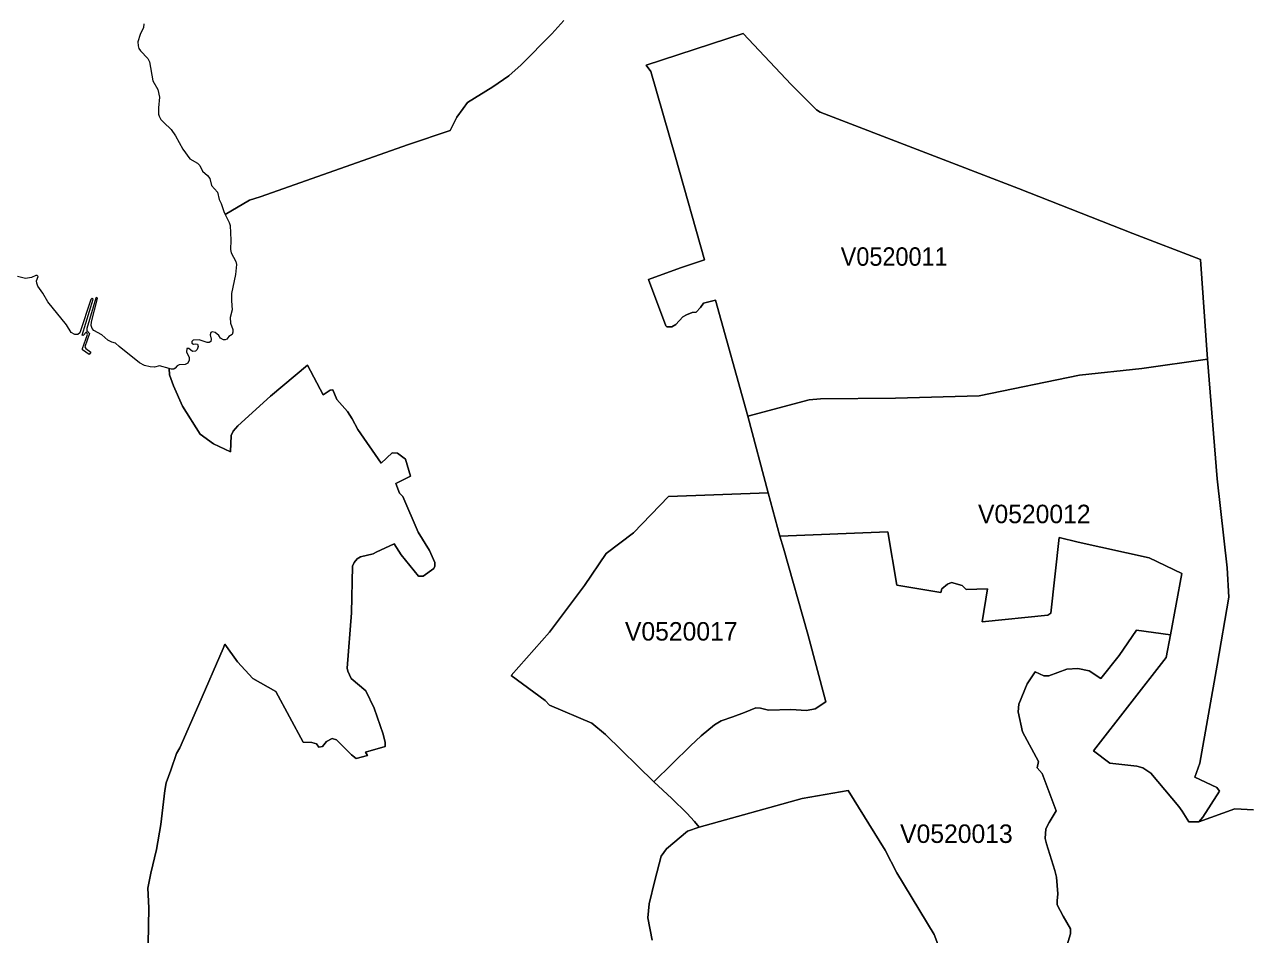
# Model space of a CAD drawing. Extents: x 369010 to 735936, y 6377141 to 6616555.
# Drawn here: x 472665 to 479285, y 6546972 to 6551900 of the extents above; entities that cross this region are included whole.
import ezdxf
from ezdxf.enums import TextEntityAlignment as Align

# ---------------------------------------------------------------- set-up
doc = ezdxf.new("R2010")
doc.units = 0
doc.header["$LTSCALE"] = 40
doc.layers.add('3', color=7, linetype='Continuous', lineweight=13)
doc.layers.add('4', color=7, linetype='Continuous')

msp = doc.modelspace()

# ---------------------------------------------------------------- linework, layer by layer
at = {"layer": '3'}
for points in [[(475587.33, 6551921.82), (475521.46, 6551849.66), (475355.13, 6551680.18), (475289.26, 6551622.25), (475202.87, 6551561.02), (475064.84, 6551476.28), (475040.84, 6551444.01), (475007.9, 6551397), (474970.33, 6551326.33), (474745.91, 6551249.54), (473941.23, 6550967.02), (473883.47, 6550947.82), (473752.72, 6550871.2), (473774.57, 6550827.34), (473779.7, 6550811.12), (473783.34, 6550731.34), (473780.69, 6550680.7), (473784.99, 6550663.16), (473810.32, 6550615.49), (473812.96, 6550600.1), (473808.66, 6550545.65), (473787.15, 6550443.53), (473785.82, 6550403.65), (473790.95, 6550354), (473778.87, 6550312.95), (473781.52, 6550282), (473794.43, 6550248.07), (473794.76, 6550233.18), (473790.95, 6550221.59), (473772.58, 6550210.01), (473762.15, 6550196.27), (473752.22, 6550191.47), (473742.96, 6550192.13), (473727.4, 6550201.9), (473717.3, 6550215.3), (473697.94, 6550232.18), (473681.89, 6550235.49), (473674.11, 6550231.36), (473671.46, 6550219.77), (473676.92, 6550195.94), (473673.94, 6550182.86), (473665, 6550178.4), (473654.58, 6550178.07), (473611.22, 6550192.96), (473579.11, 6550189.65), (473572.65, 6550183.2), (473572.32, 6550173.6), (473581.42, 6550168.63), (473594.33, 6550170.45), (473601.78, 6550167.97), (473606.25, 6550156.05), (473600.79, 6550139.17), (473591.35, 6550131.06), (473575.8, 6550129.57), (473556.27, 6550145.63), (473544.02, 6550145.13), (473543.36, 6550125.77), (473558.09, 6550098.29), (473557.92, 6550081.74), (473549.81, 6550065.03), (473535.25, 6550058.74), (473503.97, 6550056.92), (473493.05, 6550051.12), (473482.12, 6550037.88), (473474.67, 6550033.75), (473461.27, 6550032.92), (473449.19, 6550036.39), (473451.67, 6550002.8), (473472.36, 6549943.38), (473521.51, 6549833.49), (473617.84, 6549681.72), (473689.5, 6549628.76), (473781.85, 6549585.4), (473784.99, 6549674.6), (473796.08, 6549697.11), (473821.24, 6549726.24), (473998.49, 6549887.61), (474198.59, 6550055.1), (474282.5, 6549894.23), (474321.23, 6549919.38), (474334.8, 6549920.71), (474356.81, 6549869.07), (474414.9, 6549805.02), (474441.05, 6549765.3), (474470.84, 6549707.21), (474596.79, 6549524.99), (474656.87, 6549581.09)], [(473883.47, 6550947.82), (473941.23, 6550967.02), (474745.91, 6551249.54), (474970.33, 6551326.33), (475007.9, 6551397), (475040.84, 6551444.01), (475064.84, 6551476.28), (475202.87, 6551561.02), (475289.26, 6551622.25), (475355.13, 6551680.18), (475521.46, 6551849.66), (475587.33, 6551921.82)], [(473311.65, 6551902.62), (473309.17, 6551882.92), (473291.79, 6551845.68), (473279.71, 6551806.13), (473280.7, 6551784.12), (473285.5, 6551768.89), (473293.45, 6551757.64), (473333, 6551715.43), (473342.44, 6551697.89), (473360.64, 6551595.11), (473386.79, 6551548.11), (473396.72, 6551506.57), (473391.76, 6551448.14), (473391.59, 6551413.88), (473394.41, 6551402.63), (473404, 6551385.75), (473419.56, 6551368.04), (473460.44, 6551330.3), (473483.61, 6551297.04), (473523.33, 6551224.71), (473560.74, 6551171.75), (473601.95, 6551149.41), (473615.19, 6551136.33), (473628.76, 6551105.38), (473656.07, 6551082.38), (473668.48, 6551065.83), (473678.58, 6551028.26), (473710.02, 6550991.68), (473719.79, 6550952.13), (473731.54, 6550930.61), (473744.94, 6550886.59), (473752.72, 6550871.2), (473883.47, 6550947.82)], [(476065.47, 6546941.47), (476041.31, 6547063.45), (476049.75, 6547138.09), (476079.05, 6547264.2), (476113.8, 6547396.77), (476142.27, 6547436.82), (476255.8, 6547531.33), (476320.35, 6547553.83), (476295.03, 6547583.79), (476253.16, 6547629.47), (476172.72, 6547709.74), (476073.91, 6547799.44), (475812.42, 6548054.98), (475737.94, 6548116.22), (475510.04, 6548214.69), (475486.04, 6548238.69), (475301.34, 6548374.73), (475510.04, 6548609.91), (475698.39, 6548861.81), (475816.06, 6549034.6), (475964.35, 6549147.8), (476153.85, 6549344.59), (476693.73, 6549363.79), (476583.01, 6549778.21), (476408.89, 6550406.79), (476343.52, 6550390.08), (476326.8, 6550366.74), (476304.3, 6550341.42), (476281.79, 6550340.59), (476251.33, 6550326.85), (476231.64, 6550316.76), (476193.91, 6550276.04), (476171.4, 6550262.97), (476144.58, 6550262.14), (476140.12, 6550268.76), (476045.12, 6550519.33), (476218.57, 6550581.73), (476349.31, 6550625.59), (476192.42, 6551181.18), (476057.36, 6551644.43), (476033.37, 6551679.35), (476557.85, 6551849.99), (476818.19, 6551574.26), (476956.22, 6551437.05), (476975.08, 6551425.3), (478049.04, 6551012.04), (478668.36, 6550768.75), (479035.44, 6550626.58), (479073.84, 6550087.7), (479124.98, 6549438.92), (479180.26, 6548958.3), (479188.37, 6548798.75), (479126.3, 6548431.67), (479032.63, 6547899.74), (479004.66, 6547824.1), (479124.65, 6547769.15), (479139.05, 6547748.3), (479048.85, 6547607.79), (479026.34, 6547583.29), (479221.64, 6547652.14), (479323.42, 6547646.85)], [(473000.67, 6550235.49), (472982.63, 6550214.97), (472978.49, 6550217.95), (473036.75, 6550412.92), (473032.28, 6550417.38), (473025.5, 6550411.43), (472965.75, 6550229.54), (472953.83, 6550221.26), (472938.44, 6550220.6), (472918.75, 6550231.69), (472893.09, 6550274.22), (472791.47, 6550397.69), (472764.99, 6550444.69), (472737.69, 6550482.76), (472731.4, 6550498.81), (472731.23, 6550510.73), (472738.68, 6550535.55), (472734.21, 6550540.52), (472726.76, 6550541.18), (472703.76, 6550530.09), (472670.99, 6550525.13), (472627.13, 6550535.72)], [(473457.96, 6547861.67), (473487.91, 6547952.86), (473506.12, 6547983.98), (473610.06, 6548218.66), (473742.29, 6548520.71), (473751.4, 6548544.21), (473818.43, 6548449.21), (473903, 6548359.34), (474026.96, 6548288.51), (474174.09, 6548014.43), (474222.26, 6548012.45), (474247.58, 6548004.67), (474259.33, 6547987.12), (474280.18, 6547990.43), (474301.7, 6548018.4), (474332.32, 6548033.96), (474355.65, 6548026.84), (474436.42, 6547945.42), (474461.74, 6547925.22), (474522.98, 6547941.44), (474512.55, 6547960.48), (474618.64, 6547990.93), (474618.64, 6548011.78), (474608.87, 6548056.8), (474559.39, 6548197.31), (474515.2, 6548291.48), (474434.6, 6548359.18), (474416.39, 6548398.24), (474413.58, 6548414.29), (474436.91, 6548714.51), (474441.22, 6548965.91), (474450.32, 6548987.43), (474467.37, 6549005.63), (474486.23, 6549016.72), (474553.93, 6549032.94), (474570.81, 6549042.05), (474668.45, 6549088.22), (474705.53, 6549027.65), (474799.37, 6548911.79), (474825.35, 6548911.79), (474882.62, 6548953.5), (474887.75, 6548966.58), (474887.25, 6548986.11), (474858.45, 6549051.15), (474798.04, 6549150.45), (474714.8, 6549343.26), (474697.25, 6549361.47), (474677.72, 6549414.76), (474756.34, 6549453.82), (474728.53, 6549546.83), (474686.49, 6549577.95), (474656.87, 6549581.09), (474596.79, 6549524.99), (474470.84, 6549707.21), (474441.05, 6549765.3), (474414.9, 6549805.02), (474356.81, 6549869.07), (474334.8, 6549920.71), (474321.23, 6549919.38), (474282.5, 6549894.23), (474198.59, 6550055.1), (473998.49, 6549887.61), (473821.24, 6549726.24), (473796.08, 6549697.11), (473784.99, 6549674.6), (473781.85, 6549585.4), (473689.5, 6549628.76), (473617.84, 6549681.72), (473521.51, 6549833.49), (473472.36, 6549943.38), (473451.67, 6550002.8), (473449.19, 6550036.39), (473397.22, 6550051.29), (473369.74, 6550044.5), (473346.57, 6550045.33), (473315.96, 6550053.94), (473287.82, 6550068.34), (473178.26, 6550155.72), (473158.89, 6550174.59), (473137.71, 6550180.22), (473116.19, 6550190.31), (473083.75, 6550219.44), (473041.05, 6550243.27), (473032.12, 6550253.37), (473027.15, 6550270.42), (473027.65, 6550289.61), (473061.25, 6550415.23), (473058.1, 6550421.52), (473052.64, 6550418.21), (473002.16, 6550254.2), (473002.49, 6550242.12), (473018.21, 6550226.89), (472992.89, 6550154.07), (472998.52, 6550144.47), (473024.34, 6550126.1), (473016.06, 6550112.69), (472979.98, 6550137.85), (472979.65, 6550144.47), (473006.63, 6550220.43), (473000.67, 6550235.49)], [(474656.87, 6549581.09), (474686.49, 6549577.95), (474728.53, 6549546.83), (474756.34, 6549453.82), (474677.72, 6549414.76), (474697.25, 6549361.47), (474714.8, 6549343.26), (474798.04, 6549150.45), (474858.45, 6549051.15), (474887.25, 6548986.11), (474887.75, 6548966.58), (474882.62, 6548953.5), (474825.35, 6548911.79), (474799.37, 6548911.79), (474705.53, 6549027.65), (474668.45, 6549088.22), (474570.81, 6549042.05), (474553.93, 6549032.94), (474486.23, 6549016.72), (474467.37, 6549005.63), (474450.32, 6548987.43), (474441.22, 6548965.91), (474436.91, 6548714.51), (474413.58, 6548414.29), (474416.39, 6548398.24), (474434.6, 6548359.18), (474515.2, 6548291.48), (474559.39, 6548197.31), (474608.87, 6548056.8), (474618.64, 6548011.78), (474618.64, 6547990.93), (474512.55, 6547960.48), (474522.98, 6547941.44), (474461.74, 6547925.22), (474436.42, 6547945.42), (474355.65, 6548026.84), (474332.32, 6548033.96), (474301.7, 6548018.4), (474280.18, 6547990.43), (474259.33, 6547987.12), (474247.58, 6548004.67), (474222.26, 6548012.45), (474174.09, 6548014.43), (474026.96, 6548288.51), (473903, 6548359.34), (473818.43, 6548449.21), (473751.4, 6548544.21), (473742.29, 6548520.71), (473610.06, 6548218.66), (473506.12, 6547983.98), (473487.91, 6547952.86), (473457.96, 6547861.67), (473433.13, 6547793.98), (473425.35, 6547752.27), (473403.18, 6547567.4), (473379.84, 6547432.02), (473349.88, 6547304.42), (473334.16, 6547223.65), (473339.46, 6547116.9), (473335.98, 6546920.12)], [(478431.52, 6548400.39), (478494.74, 6548358.85), (478594.71, 6548482.31), (478688.38, 6548620.34), (478873.25, 6548595.02), (478933.66, 6548926.69), (478757.4, 6549012.42), (478371.94, 6549096), (478269.99, 6549121.32), (478224.97, 6548712.86), (478208.75, 6548701.27), (477853.58, 6548666.02), (477881.22, 6548843.44), (477766.86, 6548839.8), (477744.35, 6548861.48), (477687.41, 6548878.53), (477664.9, 6548868.6), (477633.46, 6548843.44), (477628.82, 6548824.41), (477390.5, 6548863.14), (477341.01, 6549153.43), (476757.28, 6549129.1)], [(476757.28, 6549129.1), (476776.15, 6549065.05), (476908.05, 6548598.33), (477005.21, 6548232.4), (476948.77, 6548195.16), (476902.1, 6548185.56), (476816.86, 6548190.36), (476694.89, 6548186.89), (476651.69, 6548198.8), (476627.69, 6548200.13), (476565.46, 6548173.65), (476503.07, 6548150.81), (476439.35, 6548129.29), (476402.27, 6548107.61), (476330.61, 6548047.86), (476273.02, 6547993.91), (476073.91, 6547799.44), (476172.72, 6547709.74), (476253.16, 6547629.47), (476295.03, 6547583.79), (476320.35, 6547553.83), (476878.1, 6547708.58), (477127.35, 6547752.93), (477327.61, 6547429.04), (477390.5, 6547307.23), (477593.24, 6546972.58), (477701.15, 6546687.42)], [(479323.42, 6547646.85), (479221.64, 6547652.14), (479026.34, 6547583.29), (478972.22, 6547582.47), (478936.14, 6547641.05), (478917.6, 6547666.21), (478766.17, 6547846.44), (478722.81, 6547874.41), (478691.36, 6547883.52), (478543.57, 6547899.74), (478455.19, 6547967.26), (478848.92, 6548472.38), (478873.25, 6548595.02), (478688.38, 6548620.34), (478594.71, 6548482.31), (478494.74, 6548358.85), (478431.52, 6548400.39), (478370.28, 6548411.97), (478311.03, 6548409.16), (478213.72, 6548373.08), (478187.24, 6548373.08), (478140.4, 6548394.76), (478097.2, 6548329.72), (478051.52, 6548220.48), (478047.88, 6548178.28), (478070.72, 6548069.05), (478158.44, 6547909.17), (478150, 6547874.25), (478177.64, 6547844.13), (478253.27, 6547642.21), (478216.36, 6547578.16), (478198.32, 6547544.4), (478193.52, 6547491.6), (478200.81, 6547462.64), (478246.32, 6547319.65), (478256.08, 6547283.57), (478262.04, 6547193.53), (478259.56, 6547154.97), (478259.56, 6547133.29), (478292, 6547072.05), (478331.72, 6547003.53), (478330.56, 6546975.89), (478288.52, 6546834.06)], [(478288.52, 6546834.06), (478330.56, 6546975.89), (478331.72, 6547003.53), (478292, 6547072.05), (478259.56, 6547133.29), (478259.56, 6547154.97), (478262.04, 6547193.53), (478256.08, 6547283.57), (478246.32, 6547319.65), (478200.81, 6547462.64), (478193.52, 6547491.6), (478198.32, 6547544.4), (478216.36, 6547578.16), (478253.27, 6547642.21), (478177.64, 6547844.13), (478150, 6547874.25), (478158.44, 6547909.17), (478070.72, 6548069.05), (478047.88, 6548178.28), (478051.52, 6548220.48), (478097.2, 6548329.72), (478140.4, 6548394.76), (478187.24, 6548373.08), (478213.72, 6548373.08), (478311.03, 6548409.16), (478370.28, 6548411.97), (478431.52, 6548400.39)], [(473335.98, 6546920.12), (473339.46, 6547116.9), (473334.16, 6547223.65), (473349.88, 6547304.42), (473379.84, 6547432.02), (473403.18, 6547567.4), (473425.35, 6547752.27), (473433.13, 6547793.98), (473457.96, 6547861.67)], [(477701.15, 6546687.42), (477593.24, 6546972.58), (477390.5, 6547307.23), (477327.61, 6547429.04), (477127.35, 6547752.93), (476878.1, 6547708.58), (476320.35, 6547553.83), (476255.8, 6547531.33), (476142.27, 6547436.82), (476113.8, 6547396.77), (476079.05, 6547264.2), (476049.75, 6547138.09), (476041.31, 6547063.45), (476065.47, 6546941.47)]]:
    msp.add_lwpolyline(points, dxfattribs=at)
for points in [[(476583.01, 6549778.21), (476916.33, 6549866.75), (476977.24, 6549872.54), (477383.88, 6549875.52), (477837.36, 6549888.6), (478380.87, 6550000.81), (478718.01, 6550036.89), (479073.84, 6550087.7), (479035.44, 6550626.58), (478668.36, 6550768.75), (478049.04, 6551012.04), (476975.08, 6551425.3), (476956.22, 6551437.05), (476818.19, 6551574.26), (476557.85, 6551849.99), (476033.37, 6551679.35), (476057.36, 6551644.43), (476192.42, 6551181.18), (476349.31, 6550625.59), (476218.57, 6550581.73), (476045.12, 6550519.33), (476140.12, 6550268.76), (476144.58, 6550262.14), (476171.4, 6550262.97), (476193.91, 6550276.04), (476231.64, 6550316.76), (476251.33, 6550326.85), (476281.79, 6550340.59), (476304.3, 6550341.42), (476326.8, 6550366.74), (476343.52, 6550390.08), (476408.89, 6550406.79)], [(479073.84, 6550087.7), (478718.01, 6550036.89), (478380.87, 6550000.81), (477837.36, 6549888.6), (477383.88, 6549875.52), (476977.24, 6549872.54), (476916.33, 6549866.75), (476583.01, 6549778.21), (476693.73, 6549363.79), (476757.28, 6549129.1), (477341.01, 6549153.43), (477390.5, 6548863.14), (477628.82, 6548824.41), (477633.46, 6548843.44), (477664.9, 6548868.6), (477687.41, 6548878.53), (477744.35, 6548861.48), (477766.86, 6548839.8), (477881.22, 6548843.44), (477853.58, 6548666.02), (478208.75, 6548701.27), (478224.97, 6548712.86), (478269.99, 6549121.32), (478371.94, 6549096), (478757.4, 6549012.42), (478933.66, 6548926.69), (478873.25, 6548595.02), (478848.92, 6548472.38), (478455.19, 6547967.26), (478543.57, 6547899.74), (478691.36, 6547883.52), (478722.81, 6547874.41), (478766.17, 6547846.44), (478917.6, 6547666.21), (478936.14, 6547641.05), (478972.22, 6547582.47), (479026.34, 6547583.29), (479048.85, 6547607.79), (479139.05, 6547748.3), (479124.65, 6547769.15), (479004.66, 6547824.1), (479032.63, 6547899.74), (479126.3, 6548431.67), (479188.37, 6548798.75), (479180.26, 6548958.3), (479124.98, 6549438.92)], [(476693.73, 6549363.79), (476153.85, 6549344.59), (475964.35, 6549147.8), (475816.06, 6549034.6), (475698.39, 6548861.81), (475510.04, 6548609.91), (475301.34, 6548374.73), (475486.04, 6548238.69), (475510.04, 6548214.69), (475737.94, 6548116.22), (475812.42, 6548054.98), (476073.91, 6547799.44), (476273.02, 6547993.91), (476330.61, 6548047.86), (476402.27, 6548107.61), (476439.35, 6548129.29), (476503.07, 6548150.81), (476565.46, 6548173.65), (476627.69, 6548200.13), (476651.69, 6548198.8), (476694.89, 6548186.89), (476816.86, 6548190.36), (476902.1, 6548185.56), (476948.77, 6548195.16), (477005.21, 6548232.4), (476908.05, 6548598.33), (476776.15, 6549065.05), (476757.28, 6549129.1)]]:
    msp.add_lwpolyline(points, close=True, dxfattribs=at)

# ---------------------------------------------------------------- texts
at = {"layer": '4', "width": 0.95}
msp.add_text('V0520011', height=100, dxfattribs=at).set_placement((477376.15, 6550593.07), align=Align.CENTER)
at = {"layer": '4'}
for s, p in [('V0520012', (478135.17, 6549199.48)), ('V0520017', (476222.82, 6548563.95)), ('V0520013', (477713.28, 6547468.38))]:
    msp.add_text(s, height=100, dxfattribs=at).set_placement(p, align=Align.CENTER)

doc.saveas('drawing.dxf')
